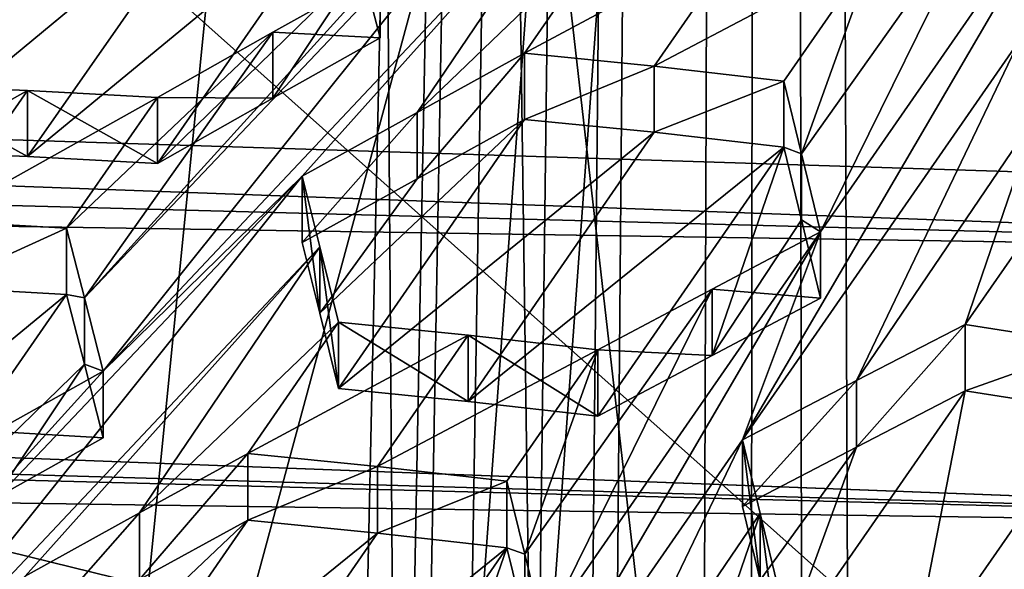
# Model space of a CAD drawing. Header units: metres. Extents: x -24 to 24, y -69 to 184.
# Tile 453 of 656: x -1.783 to -0.872, y 128.027 to 128.536. Entities that reach past the tile are written whole.
import ezdxf

# ---------------------------------------------------------------- set-up
doc = ezdxf.new("R2010")
doc.units = ezdxf.units.M
for name, color, linetype in [('1164', 7, 'CONTINUOUS'), ('1225', 7, 'CONTINUOUS'), ('1430', 7, 'CONTINUOUS'), ('1709', 7, 'CONTINUOUS'), ('2015', 7, 'CONTINUOUS'), ('2070', 7, 'CONTINUOUS'), ('2213', 7, 'CONTINUOUS'), ('2273', 7, 'CONTINUOUS'), ('2512', 7, 'CONTINUOUS'), ('2795', 7, 'CONTINUOUS'), ('2895', 7, 'CONTINUOUS'), ('3115', 7, 'CONTINUOUS'), ('3123', 7, 'CONTINUOUS'), ('3136', 7, 'CONTINUOUS'), ('3142', 7, 'CONTINUOUS'), ('3159', 7, 'CONTINUOUS'), ('3211', 7, 'CONTINUOUS'), ('3284', 7, 'CONTINUOUS'), ('3397', 7, 'CONTINUOUS'), ('3404', 7, 'CONTINUOUS'), ('3454', 7, 'CONTINUOUS'), ('3460', 7, 'CONTINUOUS'), ('367', 7, 'CONTINUOUS'), ('369', 7, 'CONTINUOUS'), ('373', 7, 'CONTINUOUS'), ('3745', 7, 'CONTINUOUS'), ('383', 7, 'CONTINUOUS'), ('417', 2, 'CONTINUOUS'), ('424', 3, 'CONTINUOUS'), ('434', 7, 'CONTINUOUS'), ('475', 7, 'CONTINUOUS'), ('554', 2, 'CONTINUOUS'), ('563', 2, 'CONTINUOUS'), ('792', 7, 'CONTINUOUS'), ('870', 7, 'CONTINUOUS')]:
    doc.layers.add(name, color=color, linetype=linetype)

msp = doc.modelspace()

# ---------------------------------------------------------------- linework, layer by layer
at = {"layer": '1164'}
for points in [[(-1.505512, 128.325803, 218.467277), (-1.52202, 128.391229, 218.579566), (-1.505512, 128.2644, 218.483731)], [(-1.505512, 128.2644, 218.483731), (-1.52202, 128.391229, 218.579566), (-1.52202, 128.329905, 218.595998)], [(-1.488109, 128.194874, 218.365508), (-1.505512, 128.325803, 218.467277), (-1.505512, 128.2644, 218.483731)], [(-1.488109, 128.256362, 218.349032), (-1.505512, 128.325803, 218.467277), (-1.488109, 128.194874, 218.365508)]]:
    msp.add_3dface(points, dxfattribs=at)
at = {"layer": '1225'}
msp.add_3dface([(-1.467231, 128.587013, 219.008387), (-1.449829, 128.580305, 218.873339), (-1.449829, 128.519228, 218.889704)], dxfattribs=at)
at = {"layer": '1430'}
for points in [[(-1.776064, 128.470777, 218.790455), (-1.895979, 128.475678, 218.840565), (-1.776063, 128.409504, 218.806873)], [(-1.776063, 128.409504, 218.806873), (-1.895979, 128.475678, 218.840565), (-1.895979, 128.414386, 218.856988)], [(-1.655948, 128.403051, 218.757094), (-1.776064, 128.470777, 218.790455), (-1.776063, 128.409504, 218.806873)], [(-1.655948, 128.464308, 218.74068), (-1.776064, 128.470777, 218.790455), (-1.655948, 128.403051, 218.757094)]]:
    msp.add_3dface(points, dxfattribs=at)
at = {"layer": '1709'}
for points in [[(-1.572299, 128.073099, 218.187714), (-1.572299, 128.134752, 218.171194), (-1.452284, 128.122584, 218.122989)], [(-1.572299, 128.073099, 218.187714), (-1.452284, 128.122584, 218.122989), (-1.452284, 128.060932, 218.139509)], [(-1.452284, 128.122584, 218.122989), (-1.332268, 128.10902, 218.075158), (-1.452284, 128.060932, 218.139509)], [(-1.452284, 128.060932, 218.139509), (-1.332268, 128.10902, 218.075158), (-1.332268, 128.047366, 218.091678)]]:
    msp.add_3dface(points, dxfattribs=at)
at = {"layer": '2015'}
for points in [[(-1.761843, 127.893427, 217.941774), (-1.572299, 128.073099, 218.187714), (-1.744507, 127.823999, 217.824048)], [(-1.672515, 128.017979, 218.122873), (-1.572299, 128.073099, 218.187714), (-1.761843, 127.893427, 217.941774)], [(-1.572299, 128.073099, 218.187714), (-1.452284, 128.060932, 218.139509), (-1.744507, 127.823999, 217.824048)], [(-1.744507, 127.823999, 217.824048), (-1.452284, 128.060932, 218.139509), (-1.624491, 127.811758, 217.775863)], [(-1.452284, 128.060932, 218.139509), (-1.332268, 128.047366, 218.091678), (-1.624491, 127.811758, 217.775863)], [(-1.624491, 127.811758, 217.775863), (-1.332268, 128.047366, 218.091678), (-1.504476, 127.798266, 217.728012)], [(-1.504476, 127.798266, 217.728012), (-1.332268, 128.047366, 218.091678), (-1.399131, 127.854523, 217.796623)], [(-1.399131, 127.854523, 217.796623), (-1.332268, 128.047366, 218.091678), (-1.315776, 127.979717, 217.980114)]]:
    msp.add_3dface(points, dxfattribs=at)
at = {"layer": '2070'}
for points in [[(-1.415481, 128.450245, 218.648388), (-1.315901, 128.50509, 218.712798), (-1.41548, 128.389012, 218.664795)], [(-1.41548, 128.389012, 218.664795), (-1.315901, 128.50509, 218.712798), (-1.315901, 128.443941, 218.729183)], [(-1.52202, 128.329905, 218.595998), (-1.52202, 128.391229, 218.579566), (-1.415481, 128.450245, 218.648388)], [(-1.52202, 128.329905, 218.595998), (-1.415481, 128.450245, 218.648388), (-1.41548, 128.389012, 218.664795)]]:
    msp.add_3dface(points, dxfattribs=at)
at = {"layer": '2213'}
for points in [[(-1.723771, 128.65977, 219.221649), (-1.603857, 128.656112, 219.171207), (-1.91325, 128.478709, 218.975566)], [(-1.723771, 128.65977, 219.221649), (-1.91325, 128.478709, 218.975566), (-1.823471, 128.601852, 219.157967)], [(-1.603857, 128.656112, 219.171207), (-1.895979, 128.414386, 218.856988), (-1.91325, 128.478709, 218.975566)], [(-1.603857, 128.656112, 219.171207), (-1.776063, 128.409504, 218.806873), (-1.895979, 128.414386, 218.856988)], [(-1.603857, 128.656112, 219.171207), (-1.48374, 128.650663, 219.121158), (-1.776063, 128.409504, 218.806873)], [(-1.48374, 128.650663, 219.121158), (-1.655948, 128.403051, 218.757094), (-1.776063, 128.409504, 218.806873)], [(-1.48374, 128.650663, 219.121158), (-1.467231, 128.587013, 219.008387), (-1.655948, 128.403051, 218.757094)], [(-1.655948, 128.403051, 218.757094), (-1.467231, 128.587013, 219.008387), (-1.549056, 128.463428, 218.82583)], [(-1.467231, 128.587013, 219.008387), (-1.449829, 128.519228, 218.889704), (-1.549056, 128.463428, 218.82583)]]:
    msp.add_3dface(points, dxfattribs=at)
at = {"layer": '2273'}
for points in [[(-1.449829, 128.519228, 218.889704), (-1.449829, 128.580305, 218.873339), (-1.549056, 128.524592, 218.809441)], [(-1.655948, 128.464308, 218.74068), (-1.549056, 128.463428, 218.82583), (-1.549056, 128.524592, 218.809441)], [(-1.549056, 128.463428, 218.82583), (-1.449829, 128.519228, 218.889704), (-1.549056, 128.524592, 218.809441)], [(-1.655948, 128.464308, 218.74068), (-1.655948, 128.403051, 218.757094), (-1.549056, 128.463428, 218.82583)]]:
    msp.add_3dface(points, dxfattribs=at)
at = {"layer": '2512'}
for points in [[(-1.706227, 128.210783, 218.331517), (-1.806198, 128.154977, 218.267053), (-1.706227, 128.149203, 218.348017)], [(-1.706227, 128.149203, 218.348017), (-1.806198, 128.154977, 218.267053), (-1.806198, 128.093312, 218.283576)]]:
    msp.add_3dface(points, dxfattribs=at)
at = {"layer": '2795'}
for points in [[(-1.07587, 128.479357, 218.616761), (-1.059481, 128.412055, 218.505913), (-1.07587, 128.418208, 218.633146)], [(-1.07587, 128.418208, 218.633146), (-1.059481, 128.412055, 218.505913), (-1.059481, 128.350822, 218.522321)], [(-1.059481, 128.412055, 218.505913), (-1.041959, 128.339763, 218.387494), (-1.059481, 128.350822, 218.522321)], [(-1.059481, 128.350822, 218.522321), (-1.041959, 128.339763, 218.387494), (-1.041959, 128.278439, 218.403926)]]:
    msp.add_3dface(points, dxfattribs=at)
at = {"layer": '2895'}
for points in [[(-0.908031, 128.254064, 218.229762), (-1.008712, 128.140677, 218.180163), (-1.008713, 128.202174, 218.163684)], [(-0.908031, 128.192643, 218.24622), (-1.008712, 128.140677, 218.180163), (-0.908031, 128.254064, 218.229762)], [(-1.008712, 128.140677, 218.180163), (-1.11415, 128.085729, 218.111127), (-1.008713, 128.202174, 218.163684)], [(-1.008713, 128.202174, 218.163684), (-1.11415, 128.085729, 218.111127), (-1.11415, 128.147308, 218.094627)]]:
    msp.add_3dface(points, dxfattribs=at)
at = {"layer": '3115'}
for points in [[(-1.740138, 128.343272, 218.562688), (-1.723567, 128.278786, 218.449654), (-1.740138, 128.28185, 218.579146)], [(-1.740138, 128.28185, 218.579146), (-1.723567, 128.278786, 218.449654), (-1.723567, 128.217288, 218.466133)], [(-1.723567, 128.278786, 218.449654), (-1.706227, 128.210783, 218.331517), (-1.723567, 128.217288, 218.466133)], [(-1.706227, 128.210783, 218.331517), (-1.706227, 128.149203, 218.348017), (-1.723567, 128.217288, 218.466133)]]:
    msp.add_3dface(points, dxfattribs=at)
at = {"layer": '3123'}
for points in [[(-0.908031, 128.192643, 218.24622), (-0.908031, 128.254064, 218.229762), (-0.787922, 128.235178, 218.183317)], [(-0.787922, 128.173742, 218.199779), (-0.908031, 128.192643, 218.24622), (-0.787922, 128.235178, 218.183317)]]:
    msp.add_3dface(points, dxfattribs=at)
at = {"layer": '3136'}
for points in [[(-1.860243, 128.350138, 218.612352), (-1.740138, 128.343272, 218.562688), (-1.860243, 128.288702, 218.628814)], [(-1.740138, 128.343272, 218.562688), (-1.740138, 128.28185, 218.579146), (-1.860243, 128.288702, 218.628814)]]:
    msp.add_3dface(points, dxfattribs=at)
at = {"layer": '3142'}
for points in [[(-1.332268, 128.047366, 218.091678), (-1.332268, 128.10902, 218.075158), (-1.315776, 128.041454, 217.963571)], [(-1.315776, 127.979717, 217.980114), (-1.332268, 128.047366, 218.091678), (-1.315776, 128.041454, 217.963571)], [(-1.298356, 127.969801, 217.84579), (-1.315776, 127.979717, 217.980114), (-1.315776, 128.041454, 217.963571)]]:
    msp.add_3dface(points, dxfattribs=at)
at = {"layer": '3159'}
for points in [[(-2.148008, 128.543188, 219.059418), (-1.656863, 128.902662, 219.502887), (-2.131306, 128.483185, 218.944149)], [(-1.656863, 128.902662, 219.502887), (-1.639581, 128.840077, 219.383759), (-2.131306, 128.483185, 218.944149)], [(-1.639581, 128.840077, 219.383759), (-1.929891, 128.601057, 219.073641), (-2.131306, 128.483185, 218.944149)], [(-1.265623, 128.76093, 219.12134), (-1.706227, 128.210783, 218.331517), (-1.723567, 128.278786, 218.449654)], [(-1.449829, 128.580305, 218.873339), (-1.265623, 128.76093, 219.12134), (-1.723567, 128.278786, 218.449654)], [(-1.706227, 128.210783, 218.331517), (-1.265623, 128.76093, 219.12134), (-1.249208, 128.696242, 219.009591)], [(-1.11415, 128.147308, 218.094627), (-1.041959, 128.339763, 218.387494), (-0.785561, 128.709465, 218.929268)], [(-0.857752, 128.516831, 218.636449), (-1.11415, 128.147308, 218.094627), (-0.785561, 128.709465, 218.929268)], [(-0.785561, 128.709465, 218.929268), (-1.041959, 128.339763, 218.387494), (-0.885397, 128.657198, 218.863963)], [(-1.52202, 128.391229, 218.579566), (-1.706227, 128.210783, 218.331517), (-1.249208, 128.696242, 219.009591)], [(-1.415481, 128.450245, 218.648388), (-1.52202, 128.391229, 218.579566), (-1.249208, 128.696242, 219.009591)], [(-1.231711, 128.626679, 218.890642), (-1.415481, 128.450245, 218.648388), (-1.249208, 128.696242, 219.009591)], [(-1.041959, 128.339763, 218.387494), (-1.059481, 128.412055, 218.505913), (-0.885397, 128.657198, 218.863963)], [(-1.059481, 128.412055, 218.505913), (-0.99168, 128.600946, 218.794605), (-0.885397, 128.657198, 218.863963)], [(-1.231711, 128.626679, 218.890642), (-1.315901, 128.50509, 218.712798), (-1.415481, 128.450245, 218.648388)], [(-1.231711, 128.626679, 218.890642), (-1.111695, 128.614723, 218.842379), (-1.315901, 128.50509, 218.712798)], [(-1.315901, 128.50509, 218.712798), (-1.111695, 128.614723, 218.842379), (-1.195886, 128.493071, 218.664553)], [(-1.111695, 128.614723, 218.842379), (-0.99168, 128.600946, 218.794605), (-1.195886, 128.493071, 218.664553)], [(-0.99168, 128.600946, 218.794605), (-1.07587, 128.479357, 218.616761), (-1.195886, 128.493071, 218.664553)], [(-0.99168, 128.600946, 218.794605), (-1.059481, 128.412055, 218.505913), (-1.07587, 128.479357, 218.616761)], [(-1.549056, 128.524592, 218.809441), (-1.449829, 128.580305, 218.873339), (-1.723567, 128.278786, 218.449654)], [(-1.549056, 128.524592, 218.809441), (-1.723567, 128.278786, 218.449654), (-1.740138, 128.343272, 218.562688)], [(-1.655948, 128.464308, 218.74068), (-1.549056, 128.524592, 218.809441), (-1.740138, 128.343272, 218.562688)], [(-0.857752, 128.516831, 218.636449), (-1.008713, 128.202174, 218.163684), (-1.11415, 128.147308, 218.094627)], [(-1.008713, 128.202174, 218.163684), (-0.857752, 128.516831, 218.636449), (-0.841432, 128.448752, 218.526355)], [(-1.895979, 128.475678, 218.840565), (-1.776064, 128.470777, 218.790455), (-1.980169, 128.355528, 218.662335)], [(-1.776064, 128.470777, 218.790455), (-1.860243, 128.350138, 218.612352), (-1.980169, 128.355528, 218.662335)], [(-1.776064, 128.470777, 218.790455), (-1.655948, 128.464308, 218.74068), (-1.860243, 128.350138, 218.612352)], [(-1.655948, 128.464308, 218.74068), (-1.740138, 128.343272, 218.562688), (-1.860243, 128.350138, 218.612352)], [(-0.908031, 128.254064, 218.229762), (-1.008713, 128.202174, 218.163684), (-0.841432, 128.448752, 218.526355)], [(-0.823841, 128.375101, 218.407754), (-0.908031, 128.254064, 218.229762), (-0.841432, 128.448752, 218.526355)], [(-1.52202, 128.391229, 218.579566), (-1.979917, 127.909141, 217.907486), (-1.706227, 128.210783, 218.331517)], [(-1.52202, 128.391229, 218.579566), (-1.962625, 127.840965, 217.789774), (-1.979917, 127.909141, 217.907486)], [(-1.52202, 128.391229, 218.579566), (-1.505512, 128.325803, 218.467277), (-1.962625, 127.840965, 217.789774)], [(-0.908031, 128.254064, 218.229762), (-0.823841, 128.375101, 218.407754), (-0.787922, 128.235178, 218.183317)], [(-1.041959, 128.339763, 218.387494), (-1.370548, 127.777491, 217.552884), (-1.298356, 127.969801, 217.84579)], [(-1.370548, 127.777491, 217.552884), (-1.041959, 128.339763, 218.387494), (-1.11415, 128.147308, 218.094627)], [(-1.041959, 128.339763, 218.387494), (-1.298356, 127.969801, 217.84579), (-1.142343, 128.286842, 218.321929)], [(-1.505512, 128.325803, 218.467277), (-1.778418, 128.021267, 218.037862), (-1.962625, 127.840965, 217.789774)], [(-1.672515, 128.079716, 218.10633), (-1.778418, 128.021267, 218.037862), (-1.505512, 128.325803, 218.467277)], [(-1.672515, 128.079716, 218.10633), (-1.505512, 128.325803, 218.467277), (-1.488109, 128.256362, 218.349032)], [(-1.298356, 127.969801, 217.84579), (-1.315776, 128.041454, 217.963571), (-1.142343, 128.286842, 218.321929)], [(-1.142343, 128.286842, 218.321929), (-1.315776, 128.041454, 217.963571), (-1.248078, 128.230629, 218.252996)], [(-1.572299, 128.134752, 218.171194), (-1.672515, 128.079716, 218.10633), (-1.488109, 128.256362, 218.349032)], [(-1.572299, 128.134752, 218.171194), (-1.488109, 128.256362, 218.349032), (-1.368093, 128.244236, 218.300816)], [(-1.452284, 128.122584, 218.122989), (-1.572299, 128.134752, 218.171194), (-1.368093, 128.244236, 218.300816)], [(-1.248078, 128.230629, 218.252996), (-1.452284, 128.122584, 218.122989), (-1.368093, 128.244236, 218.300816)], [(-1.332268, 128.10902, 218.075158), (-1.452284, 128.122584, 218.122989), (-1.248078, 128.230629, 218.252996)], [(-1.315776, 128.041454, 217.963571), (-1.332268, 128.10902, 218.075158), (-1.248078, 128.230629, 218.252996)], [(-1.979917, 127.909141, 217.907486), (-1.806198, 128.154977, 218.267053), (-1.706227, 128.210783, 218.331517)], [(-1.265416, 127.83256, 217.621645), (-1.370548, 127.777491, 217.552884), (-1.11415, 128.147308, 218.094627)], [(-1.265416, 127.83256, 217.621645), (-1.11415, 128.147308, 218.094627), (-1.097706, 128.079038, 217.98361)], [(-1.164429, 127.885054, 217.687803), (-1.265416, 127.83256, 217.621645), (-1.097706, 128.079038, 217.98361)], [(-1.080239, 128.006276, 217.865745), (-1.164429, 127.885054, 217.687803), (-1.097706, 128.079038, 217.98361)]]:
    msp.add_3dface(points, dxfattribs=at)
at = {"layer": '3211'}
for points in [[(-1.740138, 128.28185, 218.579146), (-2.032442, 128.041258, 218.264701), (-1.860243, 128.288702, 218.628814)], [(-1.912346, 128.033726, 218.215219), (-2.032442, 128.041258, 218.264701), (-1.740138, 128.28185, 218.579146)], [(-1.912346, 128.033726, 218.215219), (-1.740138, 128.28185, 218.579146), (-1.723567, 128.217288, 218.466133)], [(-1.806198, 128.093312, 218.283576), (-1.912346, 128.033726, 218.215219), (-1.723567, 128.217288, 218.466133)], [(-1.706227, 128.149203, 218.348017), (-1.806198, 128.093312, 218.283576), (-1.723567, 128.217288, 218.466133)]]:
    msp.add_3dface(points, dxfattribs=at)
at = {"layer": '3284'}
for points in [[(-1.315901, 128.443941, 218.729183), (-1.315901, 128.50509, 218.712798), (-1.195886, 128.493071, 218.664553)], [(-1.315901, 128.443941, 218.729183), (-1.195886, 128.493071, 218.664553), (-1.195886, 128.431923, 218.680937)], [(-1.195886, 128.493071, 218.664553), (-1.07587, 128.479357, 218.616761), (-1.195886, 128.431923, 218.680937)], [(-1.07587, 128.479357, 218.616761), (-1.07587, 128.418208, 218.633146), (-1.195886, 128.431923, 218.680937)]]:
    msp.add_3dface(points, dxfattribs=at)
at = {"layer": '3397'}
for points in [[(-1.041959, 128.278439, 218.403926), (-1.041959, 128.339763, 218.387494), (-1.142343, 128.286842, 218.321929)], [(-1.142343, 128.286842, 218.321929), (-1.248078, 128.230629, 218.252996), (-1.142342, 128.225439, 218.338383)], [(-1.041959, 128.278439, 218.403926), (-1.142343, 128.286842, 218.321929), (-1.142342, 128.225439, 218.338383)], [(-1.142342, 128.225439, 218.338383), (-1.248078, 128.230629, 218.252996), (-1.248078, 128.169141, 218.269472)]]:
    msp.add_3dface(points, dxfattribs=at)
at = {"layer": '3404'}
for points in [[(-1.368093, 128.244236, 218.300816), (-1.488109, 128.256362, 218.349032), (-1.368093, 128.18275, 218.317291)], [(-1.488109, 128.256362, 218.349032), (-1.488109, 128.194874, 218.365508), (-1.368093, 128.18275, 218.317291)], [(-1.248078, 128.230629, 218.252996), (-1.368093, 128.244236, 218.300816), (-1.248078, 128.169141, 218.269472)], [(-1.248078, 128.169141, 218.269472), (-1.368093, 128.244236, 218.300816), (-1.368093, 128.18275, 218.317291)]]:
    msp.add_3dface(points, dxfattribs=at)
at = {"layer": '3454'}
for points in [[(-1.488109, 128.194874, 218.365508), (-1.505512, 128.2644, 218.483731), (-1.315901, 128.443941, 218.729183)], [(-1.505512, 128.2644, 218.483731), (-1.41548, 128.389012, 218.664795), (-1.315901, 128.443941, 218.729183)], [(-1.488109, 128.194874, 218.365508), (-1.315901, 128.443941, 218.729183), (-1.195886, 128.431923, 218.680937)], [(-1.488109, 128.194874, 218.365508), (-1.195886, 128.431923, 218.680937), (-1.368093, 128.18275, 218.317291)], [(-1.195886, 128.431923, 218.680937), (-1.07587, 128.418208, 218.633146), (-1.368093, 128.18275, 218.317291)], [(-1.07587, 128.418208, 218.633146), (-1.248078, 128.169141, 218.269472), (-1.368093, 128.18275, 218.317291)], [(-1.07587, 128.418208, 218.633146), (-1.142342, 128.225439, 218.338383), (-1.248078, 128.169141, 218.269472)], [(-1.07587, 128.418208, 218.633146), (-1.059481, 128.350822, 218.522321), (-1.142342, 128.225439, 218.338383)], [(-1.505512, 128.2644, 218.483731), (-1.52202, 128.329905, 218.595998), (-1.41548, 128.389012, 218.664795)], [(-1.059481, 128.350822, 218.522321), (-1.041959, 128.278439, 218.403926), (-1.142342, 128.225439, 218.338383)]]:
    msp.add_3dface(points, dxfattribs=at)
at = {"layer": '3460'}
for points in [[(-1.11415, 128.085729, 218.111127), (-1.097706, 128.017373, 218.000134), (-1.11415, 128.147308, 218.094627)], [(-1.11415, 128.147308, 218.094627), (-1.097706, 128.017373, 218.000134), (-1.097706, 128.079038, 217.98361)], [(-1.080239, 127.944518, 217.882293), (-1.080239, 128.006276, 217.865745), (-1.097706, 128.079038, 217.98361)], [(-1.097706, 128.017373, 218.000134), (-1.080239, 127.944518, 217.882293), (-1.097706, 128.079038, 217.98361)]]:
    msp.add_3dface(points, dxfattribs=at)
at = {"layer": '367'}
for points in [[(-3.255157, 145.2, -24.030532), (-1.087972, 145.2, -24.225582), (-3.074112, 53.763191, -24.054362)], [(-3.074112, 53.763191, -24.054362), (-1.087972, 145.2, -24.225582), (-2.835465, 54.138789, -24.083659)], [(-2.835465, 54.138789, -24.083659), (-1.087972, 145.2, -24.225582), (-2.752013, 54.246391, -24.093338)], [(-2.752013, 54.246391, -24.093338), (-1.087972, 145.2, -24.225582), (-2.546691, 54.475214, -24.115905)], [(-2.546691, 54.475214, -24.115905), (-1.087972, 145.2, -24.225582), (-2.211462, 54.76808, -24.148953)], [(-2.211462, 54.76808, -24.148953), (-1.087972, 145.2, -24.225582), (-1.952702, 54.943909, -24.171253)], [(-1.952702, 54.943909, -24.171253), (-1.087972, 145.2, -24.225582), (-1.83201, 55.013919, -24.1807)], [(-1.83201, 55.013919, -24.1807), (-1.087972, 145.2, -24.225582), (-1.409199, 55.209213, -24.20902)], [(-1.409199, 55.209213, -24.20902), (-1.087972, 145.2, -24.225582), (-1.18108, 55.286826, -24.221221)], [(-1.18108, 55.286826, -24.221221), (-1.087972, 145.2, -24.225582), (-0.939204, 55.350886, -24.231805)], [(-1.087972, 145.2, -24.225582), (1.087972, 145.2, -24.225582), (-0.939204, 55.350886, -24.231805)], [(-0.939204, 55.350886, -24.231805), (1.087972, 145.2, -24.225582), (-0.476055, 55.429567, -24.245327)]]:
    msp.add_3dface(points, dxfattribs=at)
at = {"layer": '369'}
for points in [[(-1.087972, 145.2, 24.225582), (-3.255157, 145.2, 24.030532), (-2.998952, 125.286926, 24.063848)], [(-1.005745, 125.285363, 24.229135), (-1.087972, 145.2, 24.225582), (-2.998952, 125.286926, 24.063848)], [(0.995562, 125.28536, 24.229555), (-1.087972, 145.2, 24.225582), (-1.005745, 125.285363, 24.229135)], [(1.087972, 145.2, 24.225582), (-1.087972, 145.2, 24.225582), (0.995562, 125.28536, 24.229555)]]:
    msp.add_3dface(points, dxfattribs=at)
at = {"layer": '373'}
for points in [[(0, 146.423799, 240.142002), (-6.403596, 117.199254, 32.493216), (-6.468189, 146.382367, 240.147825)], [(-5.725305, 117.232454, 32.670329), (-6.403596, 117.199254, 32.493216), (0, 146.423799, 240.142002)], [(-5.042963, 117.261956, 32.827448), (-5.725305, 117.232454, 32.670329), (0, 146.423799, 240.142002)], [(-4.357656, 117.287707, 32.964383), (-5.042963, 117.261956, 32.827448), (0, 146.423799, 240.142002)], [(-3.670487, 117.309667, 33.080997), (-4.357656, 117.287707, 32.964383), (0, 146.423799, 240.142002)], [(-2.982479, 117.327814, 33.177225), (-3.670487, 117.309667, 33.080997), (0, 146.423799, 240.142002)], [(-2.138549, 117.344931, 33.267965), (-2.982479, 117.327814, 33.177225), (0, 146.423799, 240.142002)], [(-1.284928, 117.356471, 33.329079), (-2.138549, 117.344931, 33.267965), (0, 146.423799, 240.142002)], [(-0.997816, 117.359056, 33.342766), (-1.284928, 117.356471, 33.329079), (0, 146.423799, 240.142002)], [(-0.429813, 117.362253, 33.359688), (-0.997816, 117.359056, 33.342766), (0, 146.423799, 240.142002)]]:
    msp.add_3dface(points, dxfattribs=at)
at = {"layer": '3745'}
for points in [[(-0.607618, 127.637873, 233.486607), (-0.607628, 128.748688, 233.188967), (-1.815888, 128.71468, 233.062049)], [(-1.815882, 127.603866, 233.359691), (-0.607618, 127.637873, 233.486607), (-1.815888, 128.71468, 233.062049)]]:
    msp.add_3dface(points, dxfattribs=at)
at = {"layer": '383'}
for points in [[(-3.524658, 129.308164, 242.16858), (-3.57438, 128.481626, 241.6997), (0.00379, 128.368006, 241.718071)], [(0.003737, 129.195836, 242.18608), (-3.524658, 129.308164, 242.16858), (0.00379, 128.368006, 241.718071)], [(-3.57438, 128.481626, 241.6997), (-3.619219, 127.716433, 241.135826), (0.003838, 127.601559, 241.155137)], [(0.00379, 128.368006, 241.718071), (-3.57438, 128.481626, 241.6997), (0.003838, 127.601559, 241.155137)]]:
    msp.add_3dface(points, dxfattribs=at)
at = {"layer": '417'}
for points in [[(0, 128.921645, 234.22082), (-1.263956, 124.506193, 235.336248), (-1.324554, 128.903056, 234.151446)], [(0, 124.510098, 235.40289), (-1.263956, 124.506193, 235.336248), (0, 128.921645, 234.22082)], [(-1.324554, 128.903056, 234.151446), (-2.516882, 124.494291, 235.136559), (-2.633448, 128.847515, 233.944166)], [(-1.263956, 124.506193, 235.336248), (-2.516882, 124.494291, 235.136559), (-1.324554, 128.903056, 234.151446)]]:
    msp.add_3dface(points, dxfattribs=at)
at = {"layer": '424'}
for points in [[(-1.45371, 130.125299, 213.598848), (-2.196687, 130.173614, 213.779161), (-1.865645, 125.996021, 214.802098)], [(-1.423804, 125.970305, 214.706124), (-1.45371, 130.125299, 213.598848), (-1.865645, 125.996021, 214.802098)], [(-0.976557, 125.951531, 214.636059), (-1.45371, 130.125299, 213.598848), (-1.423804, 125.970305, 214.706124)], [(-0.702053, 130.097009, 213.49327), (-1.45371, 130.125299, 213.598848), (-0.976557, 125.951531, 214.636059)], [(-0.525681, 125.939779, 214.5922), (-0.702053, 130.097009, 213.49327), (-0.976557, 125.951531, 214.636059)]]:
    msp.add_3dface(points, dxfattribs=at)
at = {"layer": '434'}
for points in [[(-3.305357, 142.081073, 235.75762), (-0.937373, 113.718993, 33.859857), (0, 142.110666, 235.869139)], [(-0.937373, 113.718993, 33.859857), (0.002991, 113.722717, 33.878384), (0, 142.110666, 235.869139)], [(-1.912352, 113.707124, 33.800595), (-0.937373, 113.718993, 33.859857), (-3.305357, 142.081073, 235.75762)]]:
    msp.add_3dface(points, dxfattribs=at)
at = {"layer": '475'}
for points in [[(-11.474918, 128.736937, 208.120329), (0, 128.316637, 208.257644), (-11.477022, 128.621925, 208.005959)], [(0, 128.539972, 208.472475), (0, 128.316637, 208.257644), (-11.474918, 128.736937, 208.120329)], [(-11.477022, 128.621925, 208.005959), (0, 128.316637, 208.257644), (-11.478669, 128.498424, 207.901623)], [(-11.478669, 128.498424, 207.901623), (0, 128.062988, 208.080037), (-11.479609, 128.399862, 207.829697)], [(0, 128.316637, 208.257644), (0, 128.062988, 208.080037), (-11.478669, 128.498424, 207.901623)], [(-11.479609, 128.399862, 207.829697), (0, 128.062988, 208.080037), (-11.479858, 128.366709, 207.807506)], [(-11.479858, 128.366709, 207.807506), (0, 128.062988, 208.080037), (-11.480577, 128.227835, 207.724388)], [(-11.480577, 128.227835, 207.724388), (0, 127.784728, 207.943648), (-11.48076, 128.155083, 207.686674)], [(0, 128.062988, 208.080037), (0, 127.784728, 207.943648), (-11.480577, 128.227835, 207.724388)], [(-11.48076, 128.155083, 207.686674), (0, 127.784728, 207.943648), (-11.480821, 128.082698, 207.652799)], [(-11.480821, 128.082698, 207.652799), (0, 127.784728, 207.943648), (-11.480591, 127.932226, 207.593195)]]:
    msp.add_3dface(points, dxfattribs=at)
at = {"layer": '554'}
for points in [[(-2.053064, 117.5, -22.155077), (0, 117.5, -22.25), (-2.052971, 145.7, -22.155085)], [(0, 117.5, -22.25), (0, 145.7, -22.25), (-2.052971, 145.7, -22.155085)]]:
    msp.add_3dface(points, dxfattribs=at)
at = {"layer": '563'}
for points in [[(-2.053064, 117.5, 22.155077), (0, 145.7, 22.25), (0, 117.5, 22.25)], [(-2.052971, 145.7, 22.155085), (0, 145.7, 22.25), (-2.053064, 117.5, 22.155077)]]:
    msp.add_3dface(points, dxfattribs=at)
at = {"layer": '792'}
for points in [[(-1.672515, 128.079716, 218.10633), (-1.572299, 128.134752, 218.171194), (-1.672515, 128.017979, 218.122873)], [(-1.672515, 128.017979, 218.122873), (-1.572299, 128.134752, 218.171194), (-1.572299, 128.073099, 218.187714)], [(-1.778418, 127.959439, 218.054429), (-1.672515, 128.079716, 218.10633), (-1.672515, 128.017979, 218.122873)], [(-1.778418, 128.021267, 218.037862), (-1.672515, 128.079716, 218.10633), (-1.778418, 127.959439, 218.054429)]]:
    msp.add_3dface(points, dxfattribs=at)
at = {"layer": '870'}
for points in [[(-0.908031, 128.192643, 218.24622), (-1.080239, 127.944518, 217.882293), (-1.008712, 128.140677, 218.180163)], [(-0.960145, 127.926301, 217.835675), (-1.080239, 127.944518, 217.882293), (-0.908031, 128.192643, 218.24622)], [(-0.787922, 128.173742, 218.199779), (-0.960145, 127.926301, 217.835675), (-0.908031, 128.192643, 218.24622)], [(-0.840208, 127.906794, 217.78947), (-0.960145, 127.926301, 217.835675), (-0.787922, 128.173742, 218.199779)], [(-1.097706, 128.017373, 218.000134), (-1.11415, 128.085729, 218.111127), (-1.008712, 128.140677, 218.180163)], [(-1.080239, 127.944518, 217.882293), (-1.097706, 128.017373, 218.000134), (-1.008712, 128.140677, 218.180163)]]:
    msp.add_3dface(points, dxfattribs=at)

doc.saveas('drawing.dxf')
